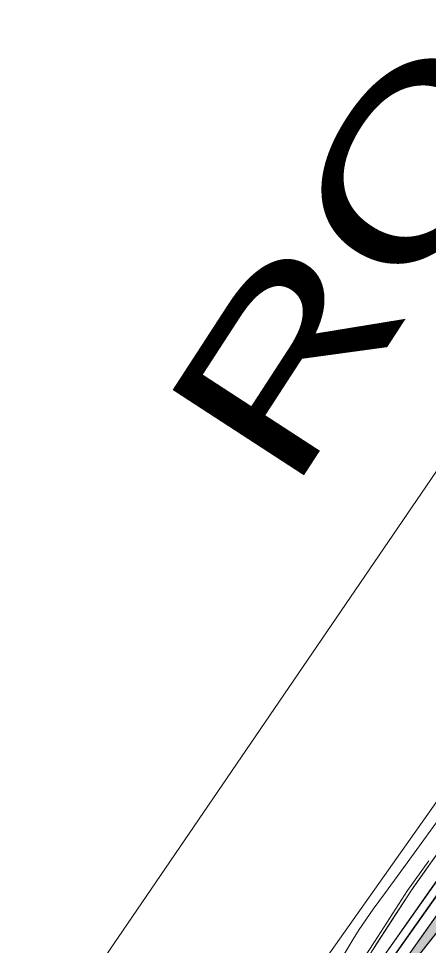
# Model space of a CAD drawing. Extents: x 2356431 to 2371438, y 6972864 to 6982525.
# Drawn here: x 2356430.8 to 2356488, y 6974463.1 to 6974592.5 of the extents above; entities that cross this region are included whole.
import ezdxf

# ---------------------------------------------------------------- set-up
doc = ezdxf.new("R2010")
doc.units = 0
doc.header["$LTSCALE"] = 5.6
for name, color, linetype, lineweight in [('1', 7, 'Continuous', 25), ('10', 7, 'Continuous', 13), ('11', 7, 'Continuous', 13), ('62', 7, 'Continuous', 25), ('9', 7, 'Continuous', 13)]:
    doc.layers.add(name, color=color, linetype=linetype, lineweight=lineweight)

msp = doc.modelspace()

# ---------------------------------------------------------------- hatches: boundary and pattern name
at = {"layer": '11'}
msp.add_hatch(color=256, dxfattribs=at).paths.add_polyline_path([(2356490.784, 6974466.994), (2356489.535, 6974467.878), (2356480.799, 6974455.527), (2356472.354, 6974443.705)])

# ---------------------------------------------------------------- linework, layer by layer
at = {"layer": '1', "lineweight": 13}
msp.add_lwpolyline([(2356430.785, 6974443.876), (2356593.614, 6974682.372), (2356598.063, 6974893.324), (2356675.176, 6974911.84), (2356695.376, 6974666.854), (2356491.76, 6974388.684)], close=True, dxfattribs=at)
at = {"layer": '10'}
for points in [[(2356573.798, 6974593.591), (2356575.127, 6974595.027), (2356576.51, 6974596.522), (2356579.011, 6974599.155), (2356570.459, 6974587.001), (2356563.2, 6974576.747), (2356461.322, 6974432.697), (2356460.032, 6974433.678), (2356465.753, 6974441.752), (2356478.18, 6974459.338), (2356485.543, 6974470.683), (2356511.227, 6974507.02), (2356518.187, 6974517.315), (2356523.662, 6974526.171), (2356524.661, 6974525.675), (2356525.402, 6974525.169)], [(2356461.322, 6974432.697), (2356474.84, 6974451.768), (2356488.4, 6974471.052), (2356507.82, 6974498.473), (2356527.034, 6974525.661), (2356541.428, 6974546.012), (2356553.129, 6974562.534), (2356562.994, 6974576.602), (2356563.535, 6974575.475), (2356556.492, 6974565.08), (2356553.436, 6974560.385), (2356540.922, 6974543.097), (2356524.43, 6974520.049), (2356508.546, 6974497.611), (2356462.311, 6974432.075)], [(2356517.602, 6974510.224), (2356492.756, 6974475.136), (2356480.156, 6974457.28), (2356475.825, 6974451.121), (2356462.343, 6974432.087), (2356463.674, 6974431.165), (2356472.354, 6974443.705), (2356480.799, 6974455.527), (2356507.62, 6974493.464), (2356508.6, 6974494.785), (2356512.748, 6974500.042), (2356519.617, 6974508.641)]]:
    msp.add_lwpolyline(points, close=True, dxfattribs=at)
for points in [[(2356491.043, 6974478.479), (2356485.922, 6974471.249), (2356483.51, 6974467.58), (2356480.447, 6974462.841)], [(2356477.631, 6974459.304), (2356480.453, 6974463.644), (2356485.093, 6974470.792), (2356488.033, 6974474.943)], [(2356480.984, 6974454.61), (2356490.799, 6974467.005)]]:
    msp.add_lwpolyline(points, dxfattribs=at)
at = {"layer": '11'}
msp.add_lwpolyline([(2356490.784, 6974466.994), (2356489.535, 6974467.878), (2356480.799, 6974455.527), (2356472.354, 6974443.705)], close=True, dxfattribs=at)
at = {"layer": '9'}
for points in [[(2356456.068, 6974436.411), (2356558.75, 6974581.633)], [(2356489.692, 6974481.063), (2356485.023, 6974474.637), (2356481.854, 6974470.306), (2356480.287, 6974468.174), (2356478.342, 6974465.34), (2356477.511, 6974463.986), (2356476.237, 6974461.906)]]:
    msp.add_lwpolyline(points, dxfattribs=at)

# ---------------------------------------------------------------- texts
at = {"layer": '62', "width": 1.5}
msp.add_text('ROLL 3', height=21.87, rotation=56.986, dxfattribs=at).set_placement((2356468.665, 6974525.7))

doc.saveas('drawing.dxf')
